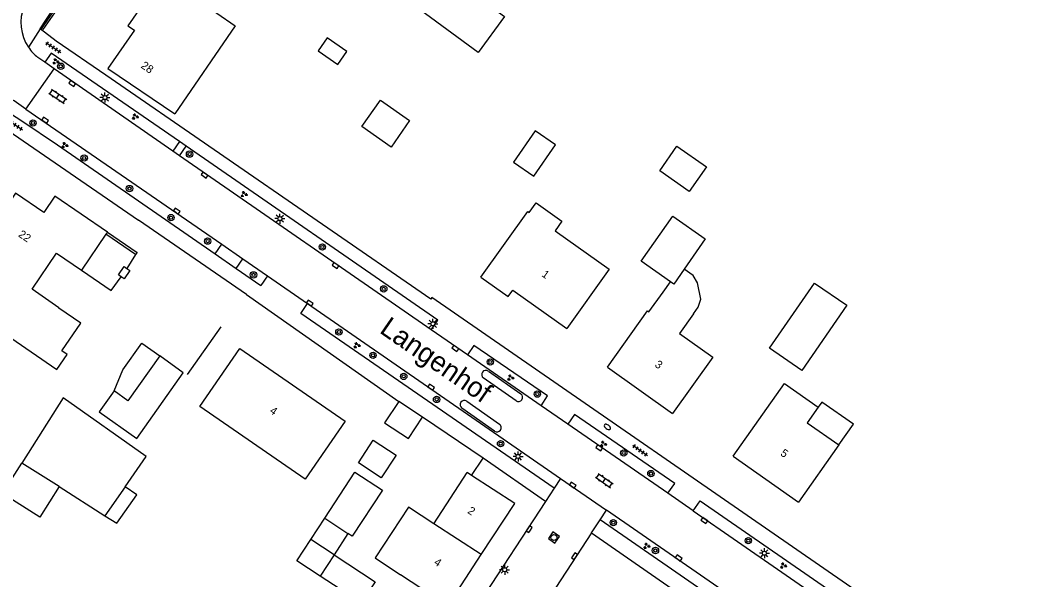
# Model space of a CAD drawing. Extents: x 136000 to 141014, y 402000 to 403500.
# Drawn here: x 138052.2 to 138178, y 402681.7 to 402751.7 of the extents above; entities that cross this region are included whole.
import ezdxf

# ---------------------------------------------------------------- set-up
doc = ezdxf.new("R2010")
doc.units = 0
for name, color, linetype in [('gg-afsc-erfafscheiding', 7, 'Continuous'), ('gg-afsc-hekwerk', 7, 'Continuous'), ('gg-afsc-muur', 7, 'Continuous'), ('gg-anno-huisnummerreeks BGT', 7, 'Continuous'), ('gg-anno-openbare ruimte label', 7, 'Continuous'), ('gg-bbg-bijgebouw', 7, 'Continuous'), ('gg-bbg-gedigitaliseerde bebouwing', 7, 'Continuous'), ('gg-bbg-gedigitaliseerde bijgebouw', 7, 'Continuous'), ('gg-bbg-hoofdgebouw', 7, 'Continuous'), ('gg-bbg-luifel en loopbrug', 7, 'Continuous'), ('gg-bbg-tussenscheiding', 7, 'Continuous'), ('gg-knt-verharding', 7, 'Continuous'), ('gt-symb-boom', 7, 'Continuous'), ('gt-symb-brandkraan', 7, 'Continuous'), ('gt-symb-groenvak', 7, 'Continuous'), ('gt-symb-klinker verharding', 7, 'Continuous'), ('gt-symb-kolk', 7, 'Continuous'), ('gt-symb-lichtmast', 7, 'Continuous'), ('gt-symb-rioolschacht', 7, 'Continuous'), ('gt-symb-tegel verharding', 7, 'Continuous')]:
    doc.layers.add(name, color=color, linetype=linetype)

# ---------------------------------------------------------------- blocks, each defined once
blk = doc.blocks.new('gt0-KL1')
at = {"layer": 'gt-symb-klinker verharding'}
for p, q in [((-1.15, 0.3), (1.15, 0.3)), ((-1, -0.3), (-1, 0.3)), ((-0.5, 0.3), (-0.5, 0.45)), ((0, -0.3), (0, 0.3)), ((0.5, 0.3), (0.5, 0.45)), ((1, -0.3), (1, 0.3)), ((-1.15, -0.3), (1.15, -0.3)), ((-0.5, -0.45), (-0.5, -0.3)), ((0.5, -0.45), (0.5, -0.3))]:
    blk.add_line(p, q, dxfattribs=at)
blk = doc.blocks.new('gt0-BR')
at = {"layer": 'gt-symb-brandkraan'}
for centre, radius, start, end in [((-0.24, 0), 0.206, 107.5669, 252.4331), ((0.6, -2.66), 3, 106.892, 107.5669), ((0, -0.69), 0.938, 73.108, 106.892), ((-0.6, -2.66), 3, 72.4331, 73.108), ((0.24, 0), 0.206, 287.567, 72.4331), ((0.6, 2.66), 3, 252.4331, 253.108), ((0, 0.69), 0.938, 253.108, 286.8921), ((-0.6, 2.66), 3, 286.8921, 287.567)]:
    blk.add_arc(centre, radius, start, end, dxfattribs=at)
blk = doc.blocks.new('gt0-BOOM')
at = {"layer": 'gt-symb-boom'}
for radius in [0.4, 0.2]:
    blk.add_circle((0, 0), radius, dxfattribs=at)
blk = doc.blocks.new('gt0-TEG1')
at = {"layer": 'gt-symb-tegel verharding'}
for p, q in [((-1.12, 0), (1.12, 0)), ((-0.9, -0.25), (-0.9, 0.25)), ((-0.45, -0.25), (-0.45, 0.25)), ((0, -0.25), (0, 0.25)), ((0.45, -0.25), (0.45, 0.25)), ((0.9, -0.25), (0.9, 0.25))]:
    blk.add_line(p, q, dxfattribs=at)
blk = doc.blocks.new('gt0-GRVAK')
at = {"layer": 'gt-symb-groenvak'}
for p, q in [((-0.11, 0.19), (-0.23, 0.24)), ((-0.18, 0.15), (0.09, 0.15)), ((-0.09, 0.21), (-0.16, 0.32)), ((-0.05, 0.21), (-0.05, 0.39)), ((0, 0.21), (0.06, 0.32)), ((0.02, 0.19), (0.13, 0.24)), ((0.26, -0.05), (0.2, 0.06)), ((0.31, -0.05), (0.31, 0.13)), ((0.35, -0.05), (0.41, 0.06)), ((-0.24, -0.23), (-0.36, -0.18)), ((-0.32, -0.26), (-0.05, -0.26)), ((-0.23, -0.21), (-0.29, -0.1)), ((-0.18, -0.2), (-0.18, -0.02)), ((-0.14, -0.21), (-0.07, -0.1)), ((-0.12, -0.23), (0, -0.18)), ((0.24, -0.07), (0.12, -0.02)), ((0.17, -0.11), (0.44, -0.11)), ((0.37, -0.07), (0.49, -0.02))]:
    blk.add_line(p, q, dxfattribs=at)
blk = doc.blocks.new('gt0-KOLK')
at = {"layer": 'gt-symb-kolk'}
blk.add_lwpolyline([(0, 0), (0.38, 0), (0.38, 0.4), (-0.37, 0.4), (-0.37, 0), (0, 0)], dxfattribs=at)
blk = doc.blocks.new('gt0-RS')
at = {"layer": 'gt-symb-rioolschacht'}
blk.add_lwpolyline([(-0.5, -0.5), (0.5, -0.5), (0.5, 0.5), (-0.5, 0.5)], close=True, dxfattribs=at)
blk.add_circle((0, 0), 0.375, dxfattribs=at)
blk = doc.blocks.new('gt0-LMAST')
at = {"layer": 'gt-symb-lichtmast'}
for p, q in [((-0.18, 0.17), (-0.45, 0.44)), ((0, 0.25), (0, 0.62)), ((0.17, 0.17), (0.44, 0.44)), ((-0.25, 0), (-0.63, 0)), ((-0.18, -0.18), (-0.45, -0.45)), ((0, -0.25), (0, -0.63)), ((0.44, -0.45), (0.17, -0.18)), ((0.25, 0), (0.62, 0))]:
    blk.add_line(p, q, dxfattribs=at)
blk.add_circle((0, 0), 0.25, dxfattribs=at)

msp = doc.modelspace()

# ---------------------------------------------------------------- linework, layer by layer
at = {"layer": 'gg-afsc-erfafscheiding'}
msp.add_line((138080.46, 402717.37), (138066.96, 402726.67), dxfattribs=at)
at = {"layer": 'gg-afsc-hekwerk'}
msp.add_line((138077.28, 402713.33), (138073.07, 402707.39), dxfattribs=at)
at = {"layer": 'gg-afsc-muur'}
for p, q in [((138110.03, 402696.92), (138102.48, 402702.03)), ((138108.61, 402694.76), (138110.03, 402696.92))]:
    msp.add_line(p, q, dxfattribs=at)
for points in [[(138055.02, 402750.49), (138054.86, 402750.6), (138057.76, 402754.83), (138057.92, 402754.72), (138055.02, 402750.49)], [(138063.08, 402725.16), (138066.8, 402722.62), (138066.61, 402722.36)], [(138065.52, 402720.63), (138065.87, 402720.38), (138065.16, 402719.33), (138064.79, 402719.6)]]:
    msp.add_lwpolyline(points, dxfattribs=at)
at = {"layer": 'gg-bbg-bijgebouw'}
msp.add_line((138102.48, 402702.03), (138099.49, 402704), dxfattribs=at)
for points in [[(138063.93, 402705.32), (138062.07, 402702.7), (138066.75, 402699.38), (138072.57, 402707.6), (138069.62, 402709.69)], [(138069.62, 402709.69), (138065.65, 402704.09), (138063.93, 402705.32)], [(138099.49, 402704), (138097.73, 402701.32), (138100.73, 402699.36), (138102.48, 402702.03)]]:
    msp.add_lwpolyline(points, dxfattribs=at)
at = {"layer": 'gg-bbg-gedigitaliseerde bebouwing'}
for p, q in [((138132.53, 402717.68), (138133.45, 402718.98)), ((138154.5, 402698.57), (138149.46, 402691.42)), ((138103.89, 402688.73), (138108.07, 402695.12)), ((138105.64, 402678.47), (138099.72, 402682.35))]:
    msp.add_line(p, q, dxfattribs=at)
for points in [[(138069.87, 402757.33), (138079.05, 402750.95), (138071.49, 402739.96)], [(138109.77, 402719.55), (138115.62, 402727.76), (138115.8, 402727.63), (138116.67, 402728.85), (138119.9, 402726.56), (138119.03, 402725.34), (138125.8, 402720.53), (138120.52, 402713.12)], [(138136.34, 402714.98), (138136.92, 402715.79), (138137.24, 402716.79), (138136.85, 402718.85), (138136.28, 402719.77), (138135.18, 402720.55)], [(138125.59, 402708.28), (138130.6, 402715.33), (138130.77, 402715.21), (138132.53, 402717.68)], [(138136.34, 402714.98), (138134.58, 402712.5), (138138.74, 402709.55), (138133.73, 402702.5)], [(138092.78, 402701.55), (138087.78, 402694.31), (138074.62, 402703.39), (138079.62, 402710.63)], [(138141.3, 402697.16), (138147.71, 402706.25), (138151.93, 402703.29)], [(138151.93, 402703.29), (138150.56, 402701.34), (138154.5, 402698.57)], [(138103.89, 402688.73), (138100.7, 402690.81), (138096.53, 402684.44), (138099.72, 402682.35)]]:
    msp.add_lwpolyline(points, dxfattribs=at)
at = {"layer": 'gg-bbg-gedigitaliseerde bijgebouw'}
for p, q in [((138155.5, 402716.03), (138149.87, 402707.89)), ((138057.04, 402693.36), (138052.38, 402696.31)), ((138057.04, 402693.36), (138062.75, 402689.73)), ((138065.29, 402693.35), (138062.75, 402689.73)), ((138088.51, 402686.74), (138090.25, 402689.4)), ((138090.25, 402689.4), (138093.15, 402687.51)), ((138093.15, 402687.51), (138091.41, 402684.85))]:
    msp.add_line(p, q, dxfattribs=at)
for points in [[(138105.54, 402757.4), (138112.71, 402752.11), (138109.41, 402747.62), (138102.23, 402752.91)], [(138091.88, 402746.11), (138093.02, 402747.75), (138090.56, 402749.46), (138089.42, 402747.82), (138091.88, 402746.11)], [(138094.9, 402738.36), (138097.2, 402741.66), (138100.86, 402739.11), (138098.56, 402735.81), (138094.9, 402738.36)], [(138113.85, 402733.93), (138116.37, 402732.18), (138119.09, 402736.09), (138116.57, 402737.85), (138113.85, 402733.93)], [(138132.12, 402732.82), (138134.27, 402735.91), (138137.95, 402733.35), (138135.8, 402730.26), (138132.12, 402732.82)], [(138133.45, 402718.98), (138129.8, 402721.54), (138133.75, 402727.18), (138137.82, 402724.33), (138135.18, 402720.55)], [(138149.87, 402707.89), (138145.85, 402710.65), (138151.46, 402718.81), (138155.5, 402716.03)], [(138065.29, 402693.35), (138067.94, 402697.12), (138057.54, 402704.44), (138052.38, 402696.31)], [(138089.67, 402682.18), (138086.77, 402684.08), (138088.51, 402686.74)], [(138091.41, 402684.85), (138096.56, 402681.48), (138094.82, 402678.82), (138089.67, 402682.18)]]:
    msp.add_lwpolyline(points, dxfattribs=at)
at = {"layer": 'gg-bbg-hoofdgebouw'}
for p, q in [((138062.9, 402724.9), (138059.83, 402720.41)), ((138063.08, 402725.16), (138062.9, 402724.9)), ((138079.62, 402710.63), (138092.78, 402701.55)), ((138125.59, 402708.28), (138133.73, 402702.5)), ((138141.3, 402697.16), (138149.46, 402691.42)), ((138108.61, 402694.76), (138108.07, 402695.12)), ((138105.64, 402678.47), (138109.82, 402684.86))]:
    msp.add_line(p, q, dxfattribs=at)
for points in [[(138067.33, 402753.42), (138065.64, 402750.97), (138066.46, 402750.41), (138063.15, 402745.64), (138071.49, 402739.96)], [(138063.08, 402725.16), (138056.53, 402729.66), (138055.12, 402727.61), (138051.61, 402730.03), (138047.35, 402723.81), (138046.61, 402724.32), (138042.96, 402719.01), (138046.6, 402716.5), (138045.89, 402715.47), (138056.78, 402708.01), (138058.05, 402709.87), (138057.39, 402710.33), (138059.76, 402713.78), (138056.99, 402715.68), (138057.03, 402715.73), (138053.66, 402718.05), (138056.73, 402722.53), (138059.83, 402720.41)], [(138109.77, 402719.55), (138113.17, 402717.13), (138113.75, 402717.93), (138120.52, 402713.12)], [(138109.82, 402684.86), (138113.99, 402691.24), (138108.61, 402694.76)]]:
    msp.add_lwpolyline(points, dxfattribs=at)
at = {"layer": 'gg-bbg-luifel en loopbrug'}
for q in [(138062.9, 402724.9), (138065.52, 402720.63)]:
    msp.add_line((138066.61, 402722.36), q, dxfattribs=at)
for points in [[(138064.79, 402719.6), (138064.45, 402719.84), (138065.17, 402720.88), (138065.52, 402720.63)], [(138059.83, 402720.41), (138063.54, 402717.87), (138064.79, 402719.6)], [(138063.93, 402705.32), (138065.02, 402707.95), (138067.38, 402711.28), (138069.62, 402709.69)], [(138154.5, 402698.57), (138156.32, 402701.15), (138152.38, 402703.93), (138151.93, 402703.29)], [(138096.32, 402699.17), (138099.18, 402697.3), (138097.31, 402694.45), (138094.46, 402696.32), (138096.32, 402699.17)], [(138057.04, 402693.36), (138054.63, 402689.55), (138049.97, 402692.51), (138052.38, 402696.31)], [(138090.25, 402689.4), (138094.02, 402695.18), (138097.45, 402692.93), (138093.68, 402687.16), (138093.15, 402687.51)], [(138062.75, 402689.73), (138064.26, 402688.78), (138066.75, 402692.32), (138065.29, 402693.35)]]:
    msp.add_lwpolyline(points, dxfattribs=at)
at = {"layer": 'gg-bbg-tussenscheiding'}
for p, q in [((138135.18, 402720.55), (138133.87, 402718.68)), ((138133.87, 402718.68), (138133.45, 402718.98)), ((138109.82, 402684.86), (138103.89, 402688.73)), ((138091.41, 402684.85), (138088.51, 402686.74)), ((138091.41, 402684.85), (138089.67, 402682.18))]:
    msp.add_line(p, q, dxfattribs=at)
at = {"layer": 'gg-knt-verharding'}
for p, q in [((138054.66, 402750.58), (138053.2, 402748.3)), ((138055.27, 402746.4), (138054.4, 402747.01)), ((138056.43, 402745.57), (138055.27, 402746.4)), ((138052.9, 402740.56), (138056.43, 402745.57)), ((138071.26, 402735.3), (138056.43, 402745.57)), ((138052.9, 402740.56), (138077.37, 402723.65)), ((138049.31, 402738.8), (138066.96, 402726.67)), ((138072.09, 402736.49), (138071.26, 402735.3)), ((138072.93, 402735.91), (138072.09, 402736.49)), ((138072.1, 402734.72), (138072.93, 402735.91)), ((138104.38, 402714.17), (138072.93, 402735.91)), ((138072.1, 402734.72), (138071.26, 402735.3)), ((138103.55, 402712.97), (138072.1, 402734.72)), ((138076.54, 402722.45), (138077.37, 402723.65)), ((138077.37, 402723.65), (138080.02, 402721.82)), ((138076.54, 402722.45), (138079.19, 402720.61)), ((138079.19, 402720.61), (138080.02, 402721.82)), ((138080.02, 402721.82), (138083.1, 402719.7)), ((138079.19, 402720.61), (138082.26, 402718.49)), ((138083.1, 402719.7), (138082.26, 402718.49)), ((138083.1, 402719.7), (138088.1, 402716.24)), ((138080.46, 402717.37), (138099.49, 402704)), ((138189.26, 402657.8), (138103.65, 402717.02)), ((138088.1, 402716.24), (138119.71, 402694.37)), ((138103.55, 402712.97), (138104.38, 402714.17)), ((138108.1, 402709.84), (138103.55, 402712.97)), ((138117.28, 402703.48), (138108.1, 402709.84)), ((138114.16, 402704.08), (138110.07, 402706.95)), ((138110.7, 402707.81), (138114.76, 402704.95)), ((138111.47, 402700.3), (138107.4, 402703.16)), ((138108, 402704.05), (138112.09, 402701.18)), ((138120.65, 402701.16), (138117.28, 402703.48)), ((138133.13, 402692.53), (138120.65, 402701.16)), ((138117.85, 402691.49), (138110.03, 402696.92)), ((138119.71, 402694.37), (138118.92, 402693.15)), ((138119.71, 402694.37), (138125.47, 402690.41)), ((138118.92, 402693.15), (138117.85, 402691.49)), ((138136.31, 402690.33), (138133.13, 402692.53)), ((138117.85, 402691.49), (138095.51, 402657.46)), ((138124.68, 402689.2), (138125.47, 402690.41)), ((138169.46, 402660.08), (138125.47, 402690.41)), ((138136.31, 402690.33), (138172.11, 402665.58)), ((138123.61, 402687.57), (138124.68, 402689.2)), ((138168.69, 402658.85), (138124.68, 402689.2)), ((138123.61, 402687.57), (138135.61, 402679.25))]:
    msp.add_line(p, q, dxfattribs=at)
for points in [[(138054.66, 402750.58), (138057.13, 402754.39), (138059.27, 402757.61), (138062.31, 402762.02), (138065.33, 402766.18), (138068.74, 402770.75), (138073.74, 402777.19), (138081.78, 402787.09), (138086.34, 402792.54)], [(138103.65, 402717.02), (138103.5, 402716.81), (138062.9, 402744.79), (138056.68, 402749.05), (138054.66, 402750.58)], [(138072.09, 402736.49), (138056.07, 402747.56), (138055.27, 402746.4)], [(138051.11, 402741.75), (138050.24, 402740.48), (138052.38, 402739.09), (138056.86, 402736.08), (138076.54, 402722.45)], [(138052.9, 402740.56), (138051.41, 402741.57), (138051.11, 402741.75)], [(138118.92, 402693.15), (138087.24, 402715.01), (138088.1, 402716.24)], [(138117.28, 402703.48), (138118.08, 402704.73), (138108.9, 402711.02), (138108.1, 402709.84)], [(138133.13, 402692.53), (138134.02, 402693.76), (138121.48, 402702.39), (138120.65, 402701.16)], [(138136.31, 402690.33), (138137.17, 402691.57), (138172.91, 402666.86)], [(138123.61, 402687.57), (138110.28, 402667.21), (138116.7, 402663.23)]]:
    msp.add_lwpolyline(points, dxfattribs=at)
for centre, radius, start, end in [((138057.76, 402751.36), 5.49, 158.1133, 213.8475), ((138057.75, 402751.35), 5.48, 213.8469, 232.3302), ((138110.39, 402707.37), 0.533, 55.3401, 232.6842), ((138107.71, 402703.6), 0.537, 57.2944, 234.0237), ((138114.46, 402704.52), 0.528, 234.9858, 54.8345), ((138111.78, 402700.74), 0.535, 234.986, 54.8106)]:
    msp.add_arc(centre, radius, start, end, dxfattribs=at)

# ---------------------------------------------------------------- block references
at = {"layer": 'gt-symb-boom', "rotation": 55.26137471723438}
msp.add_blockref('gt0-BOOM', (138057.25, 402745.91), dxfattribs=at)
at = {"layer": 'gt-symb-boom'}
for p in [(138053.78, 402738.81), (138060.18, 402734.44), (138073.35, 402734.93), (138065.84, 402730.62), (138071.03, 402726.99), (138075.61, 402724.05), (138089.95, 402723.32), (138081.34, 402719.83), (138097.62, 402718.08), (138092.02, 402712.69), (138096.28, 402709.77), (138110.94, 402708.94), (138100.12, 402707.14), (138104.23, 402704.26), (138116.82, 402704.93), (138112.23, 402698.73), (138127.62, 402697.56), (138131.02, 402694.99), (138126.32, 402688.86), (138143.19, 402686.6), (138131.58, 402685.38)]:
    msp.add_blockref('gt0-BOOM', p, dxfattribs=at)
at = {"layer": 'gt-symb-brandkraan', "rotation": 145.30847117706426}
msp.add_blockref('gt0-BR', (138125.58, 402700.82), dxfattribs=at)
at = {"layer": 'gt-symb-groenvak'}
for p in [(138056.61, 402746.5), (138066.54, 402739.61), (138057.73, 402736.04), (138080.14, 402729.91), (138094.25, 402711.03), (138113.46, 402706.97), (138125.06, 402698.68), (138130.48, 402685.94), (138147.56, 402683.48)]:
    msp.add_blockref('gt0-GRVAK', p, dxfattribs=at)
at = {"layer": 'gt-symb-klinker verharding'}
for p, rotation in [((138056.88, 402742.15), -33.37220238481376), ((138125.19, 402694.12), -34.658936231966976)]:
    msp.add_blockref('gt0-KL1', p, dxfattribs=dict(at, rotation=rotation))
at = {"layer": 'gt-symb-kolk'}
for p, rotation in [((138058.79, 402743.92), 145.1816455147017), ((138055.18, 402739), -34.40523429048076), ((138075.1, 402732.15), -34.658936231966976), ((138071.63, 402727.65), -34.65893622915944), ((138091.48, 402720.83), -34.65893622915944), ((138088.26, 402716.15), -34.65893622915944), ((138106.45, 402710.48), -34.65893622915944), ((138103.43, 402705.64), -34.65893622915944), ((138124.43, 402698.05), -34.658936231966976), ((138121.13, 402693.39), -34.65893622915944), ((138137.58, 402688.96), -34.65893622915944), ((138115.98, 402687.93), 56.786459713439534), ((138121.63, 402684.56), 56.786459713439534), ((138134.37, 402684.28), -34.65893622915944)]:
    msp.add_blockref('gt0-KOLK', p, dxfattribs=dict(at, rotation=rotation))
at = {"layer": 'gt-symb-lichtmast'}
for p in [(138062.77, 402741.99), (138084.64, 402726.86), (138103.77, 402713.71), (138114.41, 402697.13), (138145.2, 402685.04), (138112.74, 402682.98)]:
    msp.add_blockref('gt0-LMAST', p, dxfattribs=at)
at = {"layer": 'gt-symb-rioolschacht', "rotation": 55.46787543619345}
msp.add_blockref('gt0-RS', (138118.9, 402687), dxfattribs=at)
at = {"layer": 'gt-symb-tegel verharding'}
for p, rotation in [((138056.31, 402748.25), -33.70595653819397), ((138051.55, 402738.58), -33.705956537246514), ((138129.67, 402697.89), -34.65893622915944)]:
    msp.add_blockref('gt0-TEG1', p, dxfattribs=dict(at, rotation=rotation))

# ---------------------------------------------------------------- texts
at = {"layer": 'gg-anno-huisnummerreeks BGT'}
for s, rotation, p in [('28', 325.3, (138067.18, 402745.79)), ('22', 325.6, (138051.86, 402724.69)), ('1', 324.6, (138117.28, 402719.72)), ('3', 324.6, (138131.42, 402708.43)), ('4', 325.4, (138083.28, 402702.64)), ('5', 324.9, (138147.12, 402697.34)), ('2', 326.8, (138108.01, 402690.11)), ('4', 326.8, (138103.81, 402683.69))]:
    msp.add_text(s, height=1, rotation=rotation, dxfattribs=at).set_placement(p)
at = {"layer": 'gg-anno-openbare ruimte label'}
msp.add_text('Langenhof', height=2.5, rotation=325.4, dxfattribs=at).set_placement((138096.97, 402712.68))

doc.saveas('drawing.dxf')
